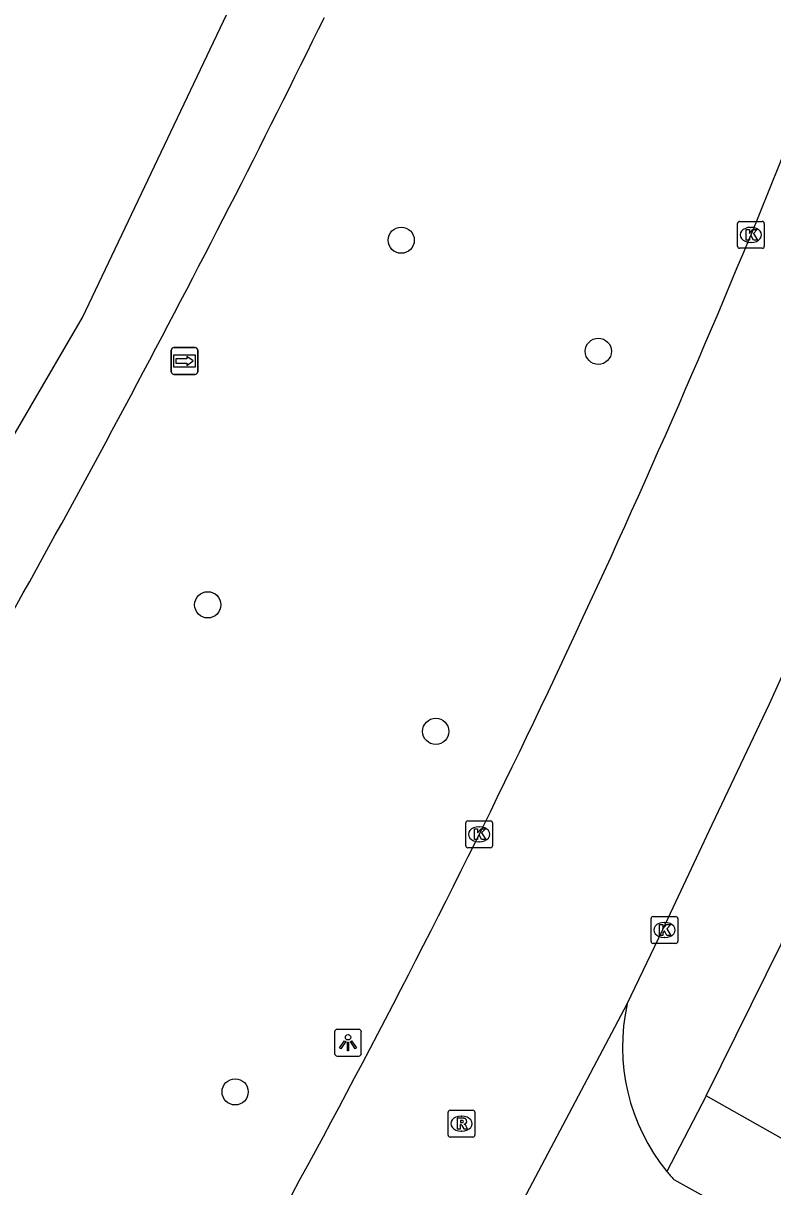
# Model space of a CAD drawing. Extents: x 162812 to 163818, y 381639 to 382470.
# Drawn here: x 162967.88 to 162995.85, y 382206.38 to 382249.78 of the extents above; entities that cross this region are included whole.
import ezdxf

# ---------------------------------------------------------------- set-up
doc = ezdxf.new("R2010")
doc.units = 0
for name, color, linetype in [('IMGEO_Boom', 7, 'Continuous'), ('IMGEO_Kolk', 7, 'Continuous'), ('IMGEO_Lichtpunt', 7, 'Continuous'), ('IMGEO_Rijbaan_lokaal_gesloten', 7, 'Continuous'), ('IMGEO_Rijbaan_lokaal_open', 7, 'Continuous'), ('IMGEO_Rijbaan_regionaal_gesloten', 7, 'Continuous'), ('IMGEO_Rioolput', 7, 'Continuous'), ('IMGEO_Voetpad_open', 7, 'Continuous'), ('IMGEO_Wegwijzer', 7, 'Continuous')]:
    doc.layers.add(name, color=color, linetype=linetype)

msp = doc.modelspace()

# ---------------------------------------------------------------- linework, layer by layer
at = {"layer": 'IMGEO_Boom'}
for centre in [(162981.988, 382241.686), (162989.345, 382237.543), (162974.768, 382228.084), (162983.277, 382223.364), (162975.791, 382209.915)]:
    msp.add_circle(centre, 0.489, dxfattribs=at)
at = {"layer": 'IMGEO_Kolk'}
for p, q in [((162994.614, 382242.386), (162995.466, 382242.386)), ((162994.539, 382241.46), (162994.539, 382242.312)), ((162995.027, 382242.166), (162995.052, 382242.166)), ((162995.54, 382242.312), (162995.54, 382241.46)), ((162995.05, 382241.606), (162995.025, 382241.606)), ((162995.466, 382241.386), (162994.614, 382241.386)), ((162984.397, 382219.098), (162984.397, 382219.95)), ((162984.472, 382220.024), (162985.324, 382220.024)), ((162984.885, 382219.804), (162984.91, 382219.804)), ((162985.398, 382219.95), (162985.398, 382219.098)), ((162985.324, 382219.024), (162984.472, 382219.024)), ((162984.908, 382219.244), (162984.883, 382219.244)), ((162991.312, 382215.528), (162991.312, 382216.38)), ((162991.387, 382216.454), (162992.239, 382216.454)), ((162992.313, 382216.38), (162992.313, 382215.528)), ((162991.8, 382216.234), (162991.825, 382216.234)), ((162992.239, 382215.454), (162991.387, 382215.454)), ((162991.823, 382215.674), (162991.798, 382215.674))]:
    msp.add_line(p, q, dxfattribs=at)
for points in [[(162994.614, 382242.386), (162995.466, 382242.386)], [(162994.539, 382241.46), (162994.539, 382242.312)], [(162994.86, 382242.086), (162994.983, 382242.086), (162994.983, 382241.935), (162995.113, 382242.086), (162995.277, 382242.086), (162995.131, 382241.935), (162995.284, 382241.686), (162995.132, 382241.686), (162995.047, 382241.85), (162994.983, 382241.783), (162994.983, 382241.686), (162994.86, 382241.686), (162994.86, 382242.086)], [(162995.54, 382242.312), (162995.54, 382241.46)], [(162995.466, 382241.386), (162994.614, 382241.386)], [(162984.397, 382219.098), (162984.397, 382219.95)], [(162984.472, 382220.024), (162985.324, 382220.024)], [(162985.398, 382219.95), (162985.398, 382219.098)], [(162984.718, 382219.724), (162984.841, 382219.724), (162984.841, 382219.573), (162984.971, 382219.724), (162985.135, 382219.724), (162984.989, 382219.573), (162985.142, 382219.324), (162984.99, 382219.324), (162984.905, 382219.488), (162984.841, 382219.421), (162984.841, 382219.324), (162984.718, 382219.324), (162984.718, 382219.724)], [(162985.324, 382219.024), (162984.472, 382219.024)], [(162991.312, 382215.528), (162991.312, 382216.38)], [(162991.387, 382216.454), (162992.239, 382216.454)], [(162992.313, 382216.38), (162992.313, 382215.528)], [(162991.633, 382216.154), (162991.756, 382216.154), (162991.756, 382216.003), (162991.886, 382216.154), (162992.05, 382216.154), (162991.904, 382216.003), (162992.057, 382215.754), (162991.905, 382215.754), (162991.82, 382215.918), (162991.756, 382215.851), (162991.756, 382215.754), (162991.633, 382215.754), (162991.633, 382216.154)], [(162992.239, 382215.454), (162991.387, 382215.454)]]:
    msp.add_lwpolyline(points, dxfattribs=at)
for centre, start, end in [((162994.616, 382242.31), 91.552, 178.448), ((162994.616, 382242.31), 91.552, 178.448), ((162995.464, 382242.31), 1.552, 88.448), ((162995.464, 382242.31), 1.552, 88.448), ((162994.616, 382241.462), 181.552, 268.448), ((162994.616, 382241.462), 181.552, 268.448), ((162995.464, 382241.462), 271.552, 358.448), ((162995.464, 382241.462), 271.552, 358.448), ((162984.474, 382219.948), 91.552, 178.448), ((162984.474, 382219.948), 91.552, 178.448), ((162985.322, 382219.948), 1.552, 88.448), ((162985.322, 382219.948), 1.552, 88.448), ((162984.474, 382219.1), 181.552, 268.448), ((162984.474, 382219.1), 181.552, 268.448), ((162985.322, 382219.1), 271.552, 358.448), ((162985.322, 382219.1), 271.552, 358.448), ((162991.389, 382216.378), 91.552, 178.448), ((162991.389, 382216.378), 91.552, 178.448), ((162992.237, 382216.378), 1.552, 88.448), ((162992.237, 382216.378), 1.552, 88.448), ((162991.389, 382215.53), 181.552, 268.448), ((162991.389, 382215.53), 181.552, 268.448), ((162992.237, 382215.53), 271.552, 358.448), ((162992.237, 382215.53), 271.552, 358.448)]:
    msp.add_arc(centre, 0.0765, start, end, dxfattribs=at)
for centre, major_axis, ratio, start_param, end_param in [((162995.026, 382241.886), (-0.387, 0.002), 0.722429, 4.712389, 7.853982), ((162995.051, 382241.886), (-0.39, 0.002), 0.717154, 1.570796, 4.712389), ((162984.884, 382219.524), (-0.387, 0.002), 0.722429, 4.712389, 7.853982), ((162984.909, 382219.524), (-0.39, 0.002), 0.717154, 1.570796, 4.712389), ((162991.799, 382215.954), (-0.387, 0.002), 0.722429, 4.712389, 7.853982), ((162991.824, 382215.954), (-0.39, 0.002), 0.717154, 1.570796, 4.712389)]:
    msp.add_ellipse(centre, major_axis=major_axis, ratio=ratio, start_param=start_param, end_param=end_param, dxfattribs=at)
at = {"layer": 'IMGEO_Lichtpunt'}
for p, q in [((162979.504, 382212.153), (162979.504, 382211.346)), ((162979.504, 382212.153), (162979.504, 382211.346)), ((162980.406, 382212.248), (162979.598, 382212.248)), ((162980.406, 382212.248), (162979.598, 382212.248)), ((162980.5, 382211.346), (162980.5, 382212.153)), ((162980.5, 382211.346), (162980.5, 382212.153)), ((162979.598, 382211.252), (162980.406, 382211.252)), ((162979.598, 382211.252), (162980.406, 382211.252))]:
    msp.add_line(p, q, dxfattribs=at)
for points in [[(162979.878, 382211.817), (162979.917, 382211.789), (162979.729, 382211.527), (162979.691, 382211.554), (162979.878, 382211.817)], [(162979.98, 382211.769), (162980.027, 382211.769), (162980.027, 382211.447), (162979.98, 382211.447), (162979.98, 382211.769)], [(162980.09, 382211.789), (162980.128, 382211.816), (162980.315, 382211.554), (162980.276, 382211.526), (162980.09, 382211.789)]]:
    msp.add_lwpolyline(points, dxfattribs=at)
msp.add_circle((162980.003, 382211.951), 0.0994, dxfattribs=at)
for centre, start, end in [((162979.598, 382212.153), 90, 180), ((162979.598, 382212.153), 90, 180), ((162980.406, 382212.153), 0, 90), ((162980.406, 382212.153), 0, 90), ((162979.598, 382211.346), 180, 270), ((162979.598, 382211.346), 180, 270), ((162980.406, 382211.346), 270, 0), ((162980.406, 382211.346), 270, 360)]:
    msp.add_arc(centre, 0.0946, start, end, dxfattribs=at)
at = {"layer": 'IMGEO_Rijbaan_lokaal_gesloten'}
for points in [[(162990.422, 382213.203), (162991.749, 382215.973), (162993.593, 382219.891), (162995.729, 382224.386), (162997.393, 382228.044), (162998.633, 382230.787), (163000.153, 382234.499), (163002.311, 382239.408), (163006.537, 382250.177), (163011.525, 382263.973)], [(163000.482, 382255.692), (163000, 382254.408), (162998.307, 382250), (162998.256, 382249.869), (162995.008, 382241.807)], [(162982.698, 382198.597), (162990.422, 382213.203)]]:
    msp.add_lwpolyline(points, dxfattribs=at)
msp.add_arc((162655.215, 382382.52), 367.777, 331.33002, 337.5049, dxfattribs=at)
at = {"layer": 'IMGEO_Rijbaan_lokaal_open'}
msp.add_lwpolyline([(162992.162, 382206.65), (162993.623, 382205.843)], dxfattribs=at)
for centre, radius, start, end in [((162997.594, 382211.599), 7.349, 167.3963, 219.2624), ((162998.809, 382212.665), 8.965, 219.6254, 222.1448)]:
    msp.add_arc(centre, radius, start, end, dxfattribs=at)
at = {"layer": 'IMGEO_Rijbaan_regionaal_gesloten'}
msp.add_lwpolyline([(162957.334, 382216.925), (162970.099, 382238.803), (162988.069, 382276.576), (162999.406, 382306.223), (163004.339, 382321.327), (163010.545, 382342.595), (163016.751, 382367.915), (163022.202, 382392.931), (163024.249, 382401.938), (163027.1, 382412.472), (163031.008, 382425.974), (163036.242, 382443.17)], dxfattribs=at)
msp.add_arc((162559.419, 382455.963), 467.514, 329.98101, 333.86103, dxfattribs=at)
at = {"layer": 'IMGEO_Rioolput'}
for p, q in [((162983.737, 382208.305), (162983.737, 382209.157)), ((162983.812, 382209.231), (162984.664, 382209.231)), ((162984.225, 382209.011), (162984.25, 382209.011)), ((162984.738, 382209.157), (162984.738, 382208.305)), ((162984.664, 382208.231), (162983.812, 382208.231)), ((162984.248, 382208.451), (162984.223, 382208.451))]:
    msp.add_line(p, q, dxfattribs=at)
for points in [[(162983.737, 382208.305), (162983.737, 382209.157)], [(162983.812, 382209.231), (162984.664, 382209.231)], [(162984.326, 382208.929), (162984.074, 382208.931), (162984.074, 382208.531)], [(162984.738, 382209.157), (162984.738, 382208.305)], [(162984.074, 382208.531), (162984.198, 382208.531), (162984.198, 382208.693), (162984.209, 382208.693)], [(162984.252, 382208.85), (162984.198, 382208.85), (162984.198, 382208.769)], [(162984.198, 382208.769), (162984.25, 382208.769)], [(162984.256, 382208.664), (162984.327, 382208.531), (162984.467, 382208.531), (162984.402, 382208.657)], [(162984.664, 382208.231), (162983.812, 382208.231)]]:
    msp.add_lwpolyline(points, dxfattribs=at)
for centre, radius, start, end in [((162983.814, 382209.155), 0.0765, 91.552, 178.448), ((162983.814, 382209.155), 0.0765, 91.552, 178.448), ((162984.325, 382208.819), 0.109, 350.3612, 89.416), ((162984.662, 382209.155), 0.0765, 1.552, 88.448), ((162984.662, 382209.155), 0.0765, 1.552, 88.448), ((162984.208, 382208.64), 0.0533, 26.0293, 88.6989), ((162984.234, 382208.958), 0.19, 274.7715, 282.9687), ((162984.258, 382208.754), 0.0964, 77.0061, 93.1865), ((162984.272, 382208.811), 0.0378, 276.6634, 79.6772), ((162984.323, 382208.819), 0.112, 277.5842, 350.9817), ((162984.307, 382208.604), 0.108, 29.5134, 73.7905), ((162983.814, 382208.307), 0.0765, 181.552, 268.448), ((162983.814, 382208.307), 0.0765, 181.552, 268.448), ((162984.662, 382208.307), 0.0765, 271.552, 358.448), ((162984.662, 382208.307), 0.0765, 271.552, 358.448)]:
    msp.add_arc(centre, radius, start, end, dxfattribs=at)
for centre, major_axis, ratio, start_param, end_param in [((162984.224, 382208.731), (-0.387, 0.002), 0.722429, 4.712389, 7.853982), ((162984.249, 382208.731), (-0.39, 0.002), 0.717154, 1.570796, 4.712389)]:
    msp.add_ellipse(centre, major_axis=major_axis, ratio=ratio, start_param=start_param, end_param=end_param, dxfattribs=at)
at = {"layer": 'IMGEO_Voetpad_open'}
for points in [[(162993.374, 382209.771), (162996.733, 382216.551)], [(162993.374, 382209.771), (162991.904, 382206.948)], [(162996.261, 382208.144), (162993.374, 382209.771)]]:
    msp.add_lwpolyline(points, dxfattribs=at)
at = {"layer": 'IMGEO_Wegwijzer'}
for p, q in [((162973.406, 382236.782), (162973.406, 382237.582)), ((162973.406, 382237.582), (162973.406, 382236.782)), ((162973.506, 382237.682), (162974.296, 382237.682)), ((162974.296, 382237.682), (162973.506, 382237.682)), ((162974.396, 382237.582), (162974.396, 382236.782)), ((162974.396, 382236.782), (162974.396, 382237.582)), ((162974.296, 382236.682), (162973.506, 382236.682)), ((162973.506, 382236.682), (162974.296, 382236.682))]:
    msp.add_line(p, q, dxfattribs=at)
for points in [[(162973.507, 382237.414), (162974.295, 382237.414), (162974.295, 382236.95), (162973.507, 382236.95), (162973.507, 382237.414)], [(162973.572, 382237.266), (162973.572, 382237.182), (162973.572, 382237.098), (162973.983, 382237.098), (162973.983, 382237.015), (162974.23, 382237.182), (162973.983, 382237.349), (162973.983, 382237.266), (162973.572, 382237.266)]]:
    msp.add_lwpolyline(points, dxfattribs=at)
for centre, start, end in [((162973.506, 382237.582), 90, 180), ((162973.506, 382237.582), 90, 180), ((162974.296, 382237.582), 0, 90), ((162974.296, 382237.582), 360, 90), ((162973.506, 382236.782), 180, 270), ((162973.506, 382236.782), 180, 270), ((162974.296, 382236.782), 270, 0), ((162974.296, 382236.782), 270, 0)]:
    msp.add_arc(centre, 0.1, start, end, dxfattribs=at)

doc.saveas('drawing.dxf')
